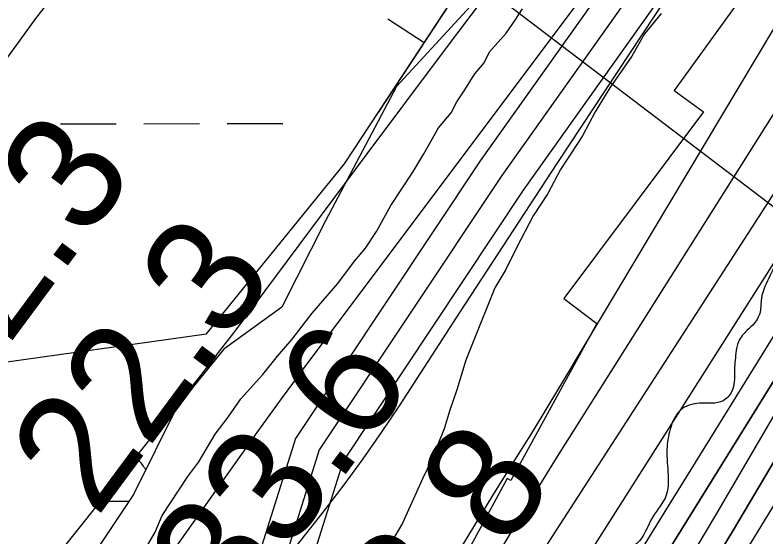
# Model space of a CAD drawing. Extents: x 3324104 to 3361979, y 612876 to 638273.
# Drawn here: x 3333798.5 to 3334230.6, y 622444.7 to 622745.1 of the extents above; entities that cross this region are included whole.
import ezdxf

# ---------------------------------------------------------------- set-up
doc = ezdxf.new("R2010")
doc.units = 0
for name, color, linetype in [('V-BORW-LINE', 7, 'Continuous'), ('V-RIVR-EDGE', 7, 'Continuous'), ('V-RIVR-RANG', 7, 'Continuous'), ('V-ROAD-CNTR', 7, 'Continuous'), ('V-RRAP-RVMT', 7, 'Continuous'), ('V-SITE-VEGE', 7, 'Continuous'), ('V-TOPO-DPTH', 7, 'Continuous'), ('V-TOPO-MAJR', 7, 'Continuous'), ('V-TOPO-MINR', 7, 'Continuous'), ('V-TOPO-WATR', 7, 'Continuous'), ('V-WETL-SWMP', 7, 'Continuous')]:
    doc.layers.add(name, color=color, linetype=linetype)

msp = doc.modelspace()

# ---------------------------------------------------------------- linework, layer by layer
at = {"layer": 'V-BORW-LINE'}
msp.add_line((3334033.91, 622729.05), (3334013.01, 622742.77), dxfattribs=at)
for points in [[(3333988.18, 622659.42), (3334214.15, 623003.49), (3334427.63, 623257.4), (3334609.87, 623532.2), (3334713.41, 623662.23), (3334761.44, 623751.61), (3334678.15, 623736.44), (3334483.19, 623617.52), (3334201.29, 623317.85), (3333996.72, 623050.8), (3333813.26, 622812.79), (3333698.08, 622623.82), (3333781.42, 622543.69), (3333908.64, 622561.68), (3333988.18, 622659.42)], [(3334007.57, 622688.95), (3334214.15, 623003.49), (3334259.05, 623056.9)]]:
    msp.add_lwpolyline(points, dxfattribs=at)
at = {"layer": 'V-RIVR-EDGE'}
msp.add_spline([(3334928.97, 623567.85), (3334918.71, 623560.2), (3334914.68, 623556.19), (3334911.74, 623548.52), (3334903.31, 623541.96), (3334897.46, 623537.59), (3334883.89, 623523.37), (3334877.3, 623516.44), (3334875.1, 623512.79), (3334874.72, 623510.23), (3334869.21, 623497.09), (3334851.98, 623477.02), (3334839.87, 623459.87), (3334820.45, 623439.82), (3334813.49, 623432.89), (3334808.72, 623428.15), (3334791.86, 623408.45), (3334776.46, 623388.75), (3334766.19, 623376.71), (3334752.99, 623361.39), (3334747.86, 623355.19), (3334743.82, 623348.25), (3334740.89, 623343.87), (3334732.1, 623337.31), (3334728.8, 623334.4), (3334724.77, 623329.29), (3334712.3, 623315.07), (3334705.34, 623307.04), (3334701.67, 623300.47), (3334697.25, 623288.42), (3334692.47, 623279.29), (3334670.85, 623254.12), (3334652.51, 623232.23), (3334641.14, 623216.91), (3334634.54, 623206.32), (3334620.97, 623189.18), (3334601.16, 623162.54), (3334593.83, 623152.69), (3334582.08, 623132.98), (3334567.04, 623111.08), (3334554.2, 623092.11), (3334532.19, 623061.45), (3334516.05, 623038.46), (3334501.73, 623013.64), (3334486.32, 622989.92), (3334474.96, 622976.42), (3334471.29, 622971.31), (3334468.71, 622964.01), (3334466.11, 622945.37), (3334458.39, 622929.31), (3334449.59, 622916.9), (3334437.49, 622903.41), (3334430.89, 622897.21), (3334429.42, 622893.92), (3334430.51, 622889.17), (3334430.13, 622884.78), (3334422.09, 622884.44), (3334418.06, 622881.52), (3334414.39, 622876.78), (3334408.87, 622862.17), (3334399.7, 622849.03), (3334390.17, 622835.53), (3334378.44, 622826.06), (3334363.06, 622813.66), (3334337.75, 622777.9), (3334331.13, 622762.57), (3334327.81, 622750.15), (3334323.78, 622746.5), (3334319.75, 622741.39), (3334312.78, 622733), (3334306.55, 622727.54), (3334299.94, 622714.39), (3334295.53, 622705.63), (3334291.88, 622705.27), (3334287.48, 622702.36), (3334279.79, 622694.34), (3334261.06, 622661.85), (3334258.85, 622655.27), (3334258.48, 622650.52), (3334256.27, 622646.14), (3334249.67, 622637.39), (3334242.68, 622620.59), (3334233.12, 622595.39), (3334227.97, 622581.88), (3334227.22, 622574.2), (3334223.91, 622567.63), (3334219.88, 622563.62), (3334214.74, 622557.05), (3334213.27, 622550.47), (3334212.51, 622539.88), (3334211.02, 622528.55), (3334205.89, 622523.08), (3334199.67, 622521.63), (3334192.36, 622521.65), (3334181.38, 622517.65), (3334175.51, 622506.7), (3334173.65, 622495.01), (3334174.34, 622480.02), (3334173.22, 622468.69), (3334165.51, 622456.28), (3334156.34, 622440.95), (3334148.28, 622435.49), (3334140.95, 622428.56), (3334132.89, 622422.37), (3334131.79, 622417.62), (3334130.28, 622400.8), (3334129.53, 622392.03), (3334127.69, 622388.75), (3334124.76, 622384.73), (3334120.37, 622384.01), (3334113.42, 622383.67), (3334109.39, 622378.92), (3334105.72, 622372.72), (3334106.08, 622370.89), (3334106.8, 622364.67), (3334104.22, 622358.83), (3334092.86, 622346.07), (3334087.37, 622343.89), (3334077.85, 622335.14), (3334066.49, 622326.03), (3334058.79, 622317.64), (3334055.47, 622304.48), (3334054.73, 622298.64), (3334054.34, 622290.23), (3334052.14, 622286.22), (3334045.55, 622285.14), (3334038.59, 622277.84), (3334027.23, 622264.71), (3334003.75, 622232.6), (3333990.17, 622210.33), (3333969.97, 622172), (3333947.58, 622134.04), (3333931.07, 622108.49), (3333921.53, 622095.36), (3333906.11, 622069.44), (3333885.18, 622030.74), (3333866.11, 622004.11), (3333836.74, 621954.1), (3333808.83, 621904.82), (3333789, 621866.49), (3333773.55, 621825.22), (3333764.35, 621802.58), (3333753.68, 621773.36), (3333750.32, 621746.32), (3333745.51, 621722.57), (3333743.29, 621710.51), (3333742.49, 621684.19), (3333742.81, 621665.91), (3333738.03, 621655.69), (3333731.42, 621640.35), (3333723.35, 621629.41), (3333720.4, 621621.37), (3333716.71, 621607.86), (3333712.63, 621581.55), (3333709.64, 621557.06), (3333708.86, 621537.32), (3333711.36, 621514.29), (3333711.7, 621504.05), (3333710.95, 621494.55), (3333705.08, 621484.33), (3333691.48, 621455.48), (3333683.75, 621436.13), (3333680.79, 621419.32), (3333677.82, 621402.51), (3333676.69, 621386.8), (3333678.84, 621369.25), (3333684.3, 621359), (3333685.75, 621355.34), (3333683.92, 621353.88), (3333681.35, 621349.13), (3333676.95, 621343.66), (3333671.06, 621329.79), (3333664.81, 621313.35), (3333662.97, 621308.24), (3333659.66, 621300.57), (3333655.97, 621286.69), (3333654.86, 621280.11), (3333652.29, 621278.66), (3333646.07, 621275.38), (3333642.77, 621270.27), (3333641.29, 621264.43), (3333642.01, 621259.31), (3333642, 621253.09), (3333639.78, 621245.06), (3333636.12, 621240.68), (3333634.64, 621234.47), (3333623.99, 621213.66), (3333608.54, 621175.68), (3333598.59, 621144.27), (3333594.52, 621124.9), (3333593.41, 621119.42), (3333588.28, 621113.59), (3333583.51, 621106.65), (3333577.64, 621096.43), (3333573.24, 621092.79), (3333568.85, 621090.24), (3333567.74, 621085.49), (3333565.53, 621077.45), (3333558.92, 621067.96), (3333558.55, 621064.68), (3333561.45, 621054.07), (3333560.32, 621041.64), (3333556.27, 621029.59), (3333554.8, 621025.94), (3333558.8, 621018.62), (3333564.63, 621010.19), (3333561.69, 621005.81), (3333557.67, 621003.27), (3333553.63, 620997.06), (3333546.64, 620979.17), (3333540.39, 620964.56), (3333533.77, 620947.4), (3333531.54, 620933.51), (3333527.86, 620925.11), (3333521.25, 620911.97), (3333515.75, 620906.5), (3333510.99, 620902.85), (3333508.41, 620894.82), (3333502.91, 620885.33), (3333500.32, 620874), (3333494.83, 620869.26), (3333490.43, 620866.72), (3333480.53, 620852.48), (3333474.29, 620841.9), (3333459.22, 620811.23), (3333451.52, 620799.92), (3333448.21, 620792.61), (3333444.9, 620782.75), (3333445.25, 620777.27), (3333447.42, 620768.86), (3333445.95, 620765.2), (3333442.66, 620764.85), (3333437.54, 620764.49), (3333431.68, 620759.39), (3333422.14, 620744.06), (3333414.41, 620723.61), (3333401.92, 620696.96), (3333396.42, 620690.02), (3333386.53, 620683.47), (3333377.37, 620672.89), (3333371.86, 620665.23), (3333365.63, 620658.3), (3333363.07, 620655.38), (3333362.69, 620651.36), (3333366.7, 620647.33), (3333367.42, 620644.04), (3333366.32, 620642.21), (3333361.2, 620641.13), (3333354.98, 620639.31), (3333350.58, 620631.28), (3333343.23, 620617.41), (3333342.11, 620608.64), (3333342.82, 620598.77), (3333340.98, 620591.83), (3333334.75, 620587.82), (3333330.35, 620583.45), (3333327.05, 620577.61), (3333323.76, 620575.79), (3333320.82, 620571.04), (3333318.98, 620565.56), (3333317.86, 620558.99), (3333320.77, 620553.13), (3333320.76, 620546.92), (3333316.73, 620541.81), (3333299.52, 620529.79), (3333291.45, 620522.5), (3333285.97, 620519.95), (3333281.94, 620517.04), (3333272.4, 620502.44), (3333265.42, 620489.66), (3333262.48, 620485.28), (3333258.81, 620477.25), (3333256.97, 620471.77), (3333260.96, 620459.33), (3333259.85, 620452.75), (3333255.8, 620444.72), (3333256.89, 620441.43), (3333262.72, 620434.1), (3333263.07, 620426.06), (3333261.24, 620423.51), (3333262.67, 620413.63), (3333262.66, 620408.52), (3333261.92, 620406.32), (3333256.07, 620405.61), (3333253.87, 620402.32), (3333258.98, 620396.83), (3333259.32, 620388.78), (3333259.31, 620385.13), (3333256.73, 620374.17), (3333251.23, 620369.8), (3333245.02, 620369.81), (3333242.09, 620367.99), (3333240.23, 620354.1), (3333243.49, 620342.4), (3333241.62, 620327.42), (3333235.75, 620318.66), (3333229.88, 620309.17), (3333223.29, 620302.97), (3333220.71, 620296.76), (3333219.96, 620286.89), (3333223.97, 620284.69), (3333227.62, 620283.22), (3333229.81, 620279.56), (3333228.33, 620275.18), (3333226.14, 620273.35), (3333218.46, 620273.37), (3333218.09, 620271.55), (3333218.43, 620260.58), (3333225.36, 620253.25), (3333228.64, 620249.59), (3333226.07, 620244.84), (3333215.81, 620234.63), (3333210.3, 620225.51), (3333208.81, 620213.45), (3333208.05, 620200.65), (3333209.83, 620184.57), (3333207.24, 620172.14), (3333199.15, 620150.23), (3333189.92, 620114.79), (3333184.75, 620095.07), (3333180.36, 620089.96), (3333175.2, 620073.89), (3333167.07, 620038.82), (3333162.3, 620030.06), (3333162.65, 620023.84), (3333163.7, 620004.83), (3333159.62, 619981.44), (3333146.75, 619951.87), (3333138.62, 619917.16), (3333131.98, 619891.22), (3333123.86, 619859.8), (3333118.71, 619847.39), (3333115.41, 619841.91), (3333113.14, 619813.41), (3333110.17, 619792.94), (3333103.19, 619781.26), (3333088.16, 619764.12), (3333080.84, 619760.12), (3333074.61, 619752.09), (3333073.5, 619748.07), (3333076.04, 619740.75), (3333075.3, 619736), (3333065.04, 619724.7), (3333062.1, 619720.68), (3333054.4, 619710.83), (3333044.08, 619676.86), (3333031.15, 619622.79), (3333019.73, 619586.27), (3333011.99, 619559.97), (3333004.97, 619532.2), (3333004.23, 619526.35), (3333007.5, 619517.21), (3333006.03, 619513.56), (3333002.35, 619504.79), (3332997.95, 619500.78), (3332994.65, 619495.31), (3332992.4, 619473.74), (3332989.42, 619449.26), (3332987.92, 619433.55), (3332988.61, 619417.83), (3332984.91, 619401.38), (3332980.12, 619386.41), (3332972.42, 619375.1), (3332966.88, 619354.27), (3332958.39, 619318.84), (3332949.88, 619279.01), (3332945.08, 619258.55), (3332945.79, 619249.41), (3332945.03, 619237.72), (3332939.51, 619223.84), (3332931.42, 619204.85), (3332929.91, 619185.85), (3332927.31, 619169.4), (3332922.14, 619148.95), (3332922.49, 619140.17), (3332924.3, 619133.59), (3332920.63, 619127.02), (3332919.51, 619119.34), (3332919.13, 619112.4), (3332916.91, 619099.98), (3332914.32, 619087.92), (3332905.11, 619060.89), (3332898.1, 619033.86), (3332892.56, 619012.3), (3332891.41, 618990.37), (3332890.3, 618984.16), (3332882.96, 618971.75), (3332878.52, 618949.83), (3332874.78, 618918.77), (3332873.6, 618882.22), (3332869.89, 618859.93), (3332865.82, 618842.76), (3332855.9, 618819.38), (3332845.58, 618785.41), (3332838.54, 618748.15), (3332836.99, 618714.15), (3332831.76, 618666.64), (3332832.42, 618639.23), (3332838.58, 618615.82), (3332848.01, 618586.55), (3332849.43, 618569.37), (3332847.54, 618545.97), (3332848.96, 618525.87), (3332853.23, 618480.16), (3332859.29, 618418), (3332861.03, 618383.64), (3332865.68, 618343.05), (3332869.61, 618305.75), (3332871.95, 618265.06)], degree=3, dxfattribs=at)
at = {"layer": 'V-RIVR-RANG'}
msp.add_line((3333811.74, 622957.29), (3334739.06, 622250.44), dxfattribs=at)
at = {"layer": 'V-ROAD-CNTR'}
for points in [[(3334604.43, 623408.45), (3334549.91, 623321.36), (3334443.85, 623193.51), (3334369.78, 623067.82), (3334247.56, 622900.88), (3334149.71, 622779.04), (3334066.19, 622661.25), (3333959.93, 622501.31), (3333927.49, 622398.33), (3333862.86, 622273), (3333783.26, 622152.13), (3333703.23, 622047.5), (3333661.46, 621977.4), (3333628.69, 621917.56), (3333593.58, 621771.64), (3333570.21, 621546.11), (3333547.63, 621393.53), (3333497.09, 621209.76), (3333435.09, 621060.79), (3333387.32, 620961.27), (3333317.65, 620857.37), (3333285.08, 620807.21)], [(3334617.07, 623400.37), (3334562.09, 623312.56), (3334456.17, 623184.86), (3334382.32, 623059.56), (3334259.46, 622891.75), (3334161.69, 622770), (3334078.56, 622652.76), (3333973.6, 622494.78), (3333941.41, 622392.6), (3333875.82, 622265.41), (3333795.49, 622143.44), (3333715.67, 622039.07), (3333674.48, 621969.95), (3333642.81, 621912.11), (3333608.4, 621769.1), (3333585.1, 621544.24), (3333562.34, 621390.43), (3333511.3, 621204.87), (3333448.78, 621054.66), (3333400.38, 620953.81), (3333330.17, 620849.1), (3333297.66, 620799.04)], [(3334629.71, 623392.29), (3334574.27, 623303.75), (3334468.48, 623176.21), (3334394.87, 623051.3), (3334271.37, 622882.62), (3334173.67, 622760.96), (3334090.93, 622644.27), (3333987.27, 622488.25), (3333955.33, 622386.87), (3333888.79, 622257.83), (3333807.73, 622134.75), (3333728.11, 622030.65), (3333687.51, 621962.51), (3333656.93, 621906.65), (3333623.21, 621766.56), (3333599.99, 621542.37), (3333577.04, 621387.34), (3333525.51, 621199.98), (3333462.48, 621048.53), (3333413.43, 620946.35), (3333342.69, 620840.84), (3333310.24, 620790.87)]]:
    msp.add_lwpolyline(points, dxfattribs=at)
at = {"layer": 'V-RRAP-RVMT'}
for p, q in [((3334269.87, 622829.35), (3334177.84, 622701.58)), ((3334177.84, 622701.58), (3334194.62, 622689.35)), ((3334194.62, 622689.35), (3334114.24, 622581.87)), ((3334114.24, 622581.87), (3334133.26, 622567.63)), ((3334133.26, 622567.63), (3334083.71, 622477.24)), ((3334081.62, 622478.34), (3334020.07, 622364.32)), ((3334083.71, 622477.24), (3334081.62, 622478.34))]:
    msp.add_line(p, q, dxfattribs=at)
at = {"layer": 'V-SITE-VEGE'}
for p, q in [((3334086.33, 622742.17), (3334090.53, 622748.58)), ((3334170.26, 622745.95), (3334160.77, 622734.2)), ((3334081.06, 622734.69), (3334086.33, 622742.17)), ((3334071.58, 622724), (3334081.06, 622734.69)), ((3334160.77, 622734.2), (3334153.43, 622721.39)), ((3334068.44, 622717.6), (3334071.58, 622724)), ((3334153.43, 622721.39), (3334140.8, 622703.24)), ((3334063.17, 622711.18), (3334068.44, 622717.6)), ((3334056.86, 622701.57), (3334063.17, 622711.18)), ((3334052.66, 622695.17), (3334056.86, 622701.57)), ((3334140.8, 622703.24), (3334132.4, 622689.36)), ((3334049.51, 622688.77), (3334052.66, 622695.17)), ((3334042.14, 622680.21), (3334049.51, 622688.77)), ((3334132.4, 622689.36), (3334125.06, 622675.49)), ((3334033.74, 622665.27), (3334042.14, 622680.21)), ((3334125.06, 622675.49), (3334112.45, 622656.27)), ((3334027.44, 622654.6), (3334033.74, 622665.27)), ((3334014.82, 622635.39), (3334027.44, 622654.6)), ((3334112.45, 622656.27), (3334105.11, 622642.4)), ((3334105.11, 622642.4), (3334096.7, 622629.59)), ((3334006.43, 622620.45), (3334014.82, 622635.39)), ((3334096.7, 622629.59), (3334087.26, 622611.46)), ((3334000.12, 622610.83), (3334006.43, 622620.45)), ((3333993.8, 622603.35), (3334000.12, 622610.83)), ((3334087.26, 622611.46), (3334080.98, 622598.66)), ((3333984.33, 622590.53), (3333993.8, 622603.35)), ((3334080.98, 622598.66), (3334074.68, 622587.99)), ((3333969.57, 622573.42), (3333984.33, 622590.53)), ((3334074.68, 622587.99), (3334062.15, 622557.08)), ((3333957.98, 622558.46), (3333969.57, 622573.42)), ((3333949.55, 622548.83), (3333957.98, 622558.46)), ((3334062.15, 622557.08), (3334057.97, 622546.42)), ((3333941.13, 622538.15), (3333949.55, 622548.83)), ((3334057.97, 622546.42), (3334052.78, 622529.38)), ((3333928.48, 622524.24), (3333941.13, 622538.15)), ((3334052.78, 622529.38), (3334048.61, 622517.66)), ((3333921.11, 622513.56), (3333928.48, 622524.24)), ((3334048.61, 622517.66), (3334045.5, 622507.01)), ((3333913.74, 622503.94), (3333921.11, 622513.56)), ((3334045.5, 622507.01), (3334038.19, 622488.89)), ((3333904.29, 622487.93), (3333913.74, 622503.94)), ((3334038.19, 622488.89), (3334032.95, 622478.23)), ((3333897.98, 622479.39), (3333904.29, 622487.93)), ((3333883.26, 622456.96), (3333897.98, 622479.39)), ((3334032.95, 622478.23), (3334021.45, 622452.64)), ((3333879.08, 622447.37), (3333883.26, 622456.96)), ((3334021.45, 622452.64), (3334015.14, 622441.97)), ((3333871.73, 622434.56), (3333879.08, 622447.37))]:
    msp.add_line(p, q, dxfattribs=at)
at = {"layer": 'V-TOPO-DPTH'}
for points in [[(3333513.71, 620864.11), (3333764.04, 621607.46), (3334134.95, 622369.46), (3334142.73, 622383.57), (3334150.67, 622397.59), (3334158.73, 622411.55), (3334533.96, 623016.58), (3334545.48, 623031.24), (3334557.24, 623045.72), (3335076.2, 623670.27)], [(3333513.71, 620864.11), (3333764.04, 621607.46), (3334134.95, 622369.46), (3334142.73, 622383.57), (3334150.67, 622397.59), (3334158.73, 622411.55), (3334533.96, 623016.58), (3334545.48, 623031.24), (3334557.24, 623045.72), (3335076.2, 623670.27)], [(3333843.82, 621569.12), (3334149.32, 622342.23), (3334163.92, 622368.01), (3334178.82, 622393.61), (3334193.94, 622419.09), (3334211.84, 622448.87), (3334235.99, 622489.19), (3334260.04, 622529.57), (3334283.95, 622570.03), (3334307.77, 622610.55), (3334357.08, 622694.81), (3334544.16, 622997.59), (3334549.36, 623004.55), (3334554.73, 623011.37), (3334560.2, 623018.12), (3334677.98, 623160.02), (3334742.94, 623237.21), (3334808.57, 623313.81), (3334875.22, 623389.52)], [(3334875.22, 623389.52), (3334808.57, 623313.81), (3334742.94, 623237.21), (3334677.98, 623160.02), (3334560.2, 623018.12), (3334554.73, 623011.37), (3334549.36, 623004.55), (3334544.16, 622997.59), (3334357.08, 622694.81), (3334307.77, 622610.55), (3334283.95, 622570.03), (3334260.04, 622529.57), (3334235.99, 622489.19), (3334211.84, 622448.87), (3334193.94, 622419.09), (3334178.82, 622393.61), (3334163.92, 622368.01), (3334149.32, 622342.23), (3333843.82, 621569.12)], [(3334754.69, 623345.59), (3334705.09, 623284.06), (3334656.19, 623221.97), (3334607.77, 623159.5), (3334551.11, 623085.53), (3334531.59, 623059.61), (3334512.34, 623033.49), (3334493.51, 623007.08), (3334474.95, 622980.46), (3334104.22, 622396.27), (3334098.18, 622385.08), (3334079.05, 622349.07), (3334063.66, 622319.75), (3334048.48, 622290.34), (3334033.6, 622260.77), (3334018.92, 622231.1), (3334017.42, 622228.04), (3334002.11, 622196.78), (3333986.74, 622165.55), (3333971.31, 622134.35)]]:
    msp.add_lwpolyline(points, dxfattribs=at)
at = {"layer": 'V-TOPO-MAJR'}
for points in [[(3333667.63, 622318.5), (3333676.77, 622312.59), (3333689.3, 622309.47), (3333706.54, 622313.26), (3333722.46, 622319.49), (3333736.41, 622329.37), (3333749.04, 622341.69), (3333895.04, 622524.59), (3333905.35, 622537.65), (3333915.58, 622550.77), (3333925.68, 622563.99), (3333935.69, 622577.28), (3334001.2, 622665.13), (3334043.96, 622722.35), (3334086.8, 622779.51), (3334129.76, 622836.58), (3334172.8, 622893.58), (3334335.5, 623108.6), (3334350.42, 623128.42), (3334365.26, 623148.29), (3334380, 623168.24), (3334394.66, 623188.24), (3334537.25, 623383.74)], [(3334648.28, 623369.27), (3334596.63, 623299.09), (3334545.37, 623228.62), (3334473.52, 623129.01), (3334458.61, 623108.04), (3334443.89, 623086.94), (3334125.27, 622553.57), (3334112.93, 622532.92), (3334102.19, 622515.25), (3334095.04, 622503.54), (3334087.85, 622491.86), (3334080.61, 622480.21), (3334073.33, 622468.59), (3334066.11, 622456.93), (3334058.99, 622445.21), (3334052.03, 622433.39), (3334045.17, 622421.52), (3333709.62, 621719.16)], [(3333953.47, 622893.87), (3333872.12, 622814.12), (3333850.57, 622791.67), (3333829.99, 622768.41), (3333810.86, 622743.94), (3333792.7, 622718.66), (3333776.6, 622692.16), (3333762.22, 622664.85), (3333750.43, 622636.32), (3333740.37, 622606.99), (3333662.9, 622341.49), (3333663.57, 622328.6), (3333667.63, 622318.5)]]:
    msp.add_lwpolyline(points, dxfattribs=at)
at = {"layer": 'V-TOPO-MINR'}
for points in [[(3335004.81, 623679.91), (3334600.48, 623183.82), (3334582.48, 623161.33), (3334564.74, 623138.65), (3334547.39, 623115.66), (3334530.31, 623092.47), (3334513.56, 623069.04), (3334496.98, 623045.48), (3334480.67, 623021.75), (3334464.53, 622997.89), (3334092.07, 622420.89), (3334080.1, 622399.86), (3334068.32, 622378.71), (3334010.58, 622273.35), (3333986.79, 622228.5), (3333963.83, 622183.24), (3333942.13, 622137.37)], [(3335099.82, 623617.28), (3334725.11, 623196.54), (3334696.49, 623164.06), (3334668.1, 623131.39), (3334640.05, 623098.42), (3334612.24, 623065.25), (3334561.69, 623004.32), (3334559.36, 623001.44), (3334557.07, 622998.53), (3334554.85, 622995.56), (3334334.46, 622628.32), (3334302.51, 622574.69), (3334270.32, 622521.22), (3334237.97, 622467.84), (3334197.63, 622401.63), (3334185.45, 622381.35), (3334173.43, 622360.98), (3334161.66, 622340.47), (3334150.06, 622319.85), (3333883.24, 621616.57)], [(3334790.43, 623497.63), (3334481.36, 623074.35), (3334477.52, 623069), (3334473.71, 623063.63), (3334469.98, 623058.2), (3334466.3, 623052.74), (3334452.17, 623031.47), (3334441.53, 623015.31), (3334430.99, 622999.08), (3334115.01, 622498.36), (3334111.39, 622492.54), (3334093.25, 622462.96), (3334075.38, 622433.21), (3334057.94, 622403.21), (3334040.77, 622373.05), (3333752.02, 621768.15), (3333740.48, 621744.73), (3333728.68, 621721.43), (3333722.99, 621710.42), (3333708.23, 621681.67), (3333693.6, 621652.86), (3333482.93, 621079.79)], [(3334868.27, 623404.65), (3334558.72, 623031.92), (3334550.11, 623021.31), (3334541.66, 623010.56), (3334262.5, 622561.44), (3334249.41, 622538.96), (3334233.5, 622511.7), (3334217.53, 622484.47), (3334201.5, 622457.27), (3334185.43, 622430.1), (3334169.49, 622402.86), (3334153.76, 622375.49), (3334138.37, 622347.94), (3333802.43, 621595.32), (3333580, 620973.55)], [(3334875.22, 623389.52), (3334808.57, 623313.81), (3334742.94, 623237.21), (3334677.98, 623160.02), (3334560.2, 623018.12), (3334554.73, 623011.37), (3334549.36, 623004.55), (3334544.16, 622997.59), (3334357.08, 622694.81), (3334307.77, 622610.55), (3334283.95, 622570.03), (3334260.04, 622529.57), (3334235.99, 622489.19), (3334211.84, 622448.87), (3334193.94, 622419.09), (3334178.82, 622393.61), (3334163.92, 622368.01), (3334149.32, 622342.23), (3333843.82, 621569.12)], [(3334754.69, 623345.59), (3334705.09, 623284.06), (3334656.19, 623221.97), (3334607.77, 623159.5), (3334551.11, 623085.53), (3334531.59, 623059.61), (3334512.34, 623033.49), (3334493.51, 623007.08), (3334474.95, 622980.46), (3334104.22, 622396.27), (3334098.18, 622385.08), (3334079.05, 622349.07), (3334063.66, 622319.75), (3334048.48, 622290.34), (3334033.6, 622260.77), (3334018.92, 622231.1), (3334017.42, 622228.04), (3334002.11, 622196.78), (3333986.74, 622165.55), (3333971.31, 622134.35)], [(3334776.45, 623340.65), (3334554.67, 623063.64), (3334539.29, 623044.04), (3334524.18, 623024.23), (3334509.46, 623004.13), (3334134.97, 622398.88), (3334134.11, 622397.37), (3334131.73, 622393.23), (3334130.78, 622391.52), (3333746.1, 621634.52), (3333742.45, 621626.79), (3333738.85, 621619.03), (3333529, 620965.76)], [(3334397.32, 623092.6), (3334166.27, 622744.49), (3334138.21, 622702.08), (3334110.25, 622659.6), (3334082.43, 622617.04), (3334054.7, 622574.41), (3334019.54, 622520.17), (3334009.25, 622504.77), (3333998.68, 622489.56), (3333987.69, 622474.66), (3333976.43, 622459.96), (3333790.95, 622224.74), (3333784.32, 622220.35), (3333777.76, 622218.58), (3333771.31, 622220.73), (3333764.94, 622225.49), (3333761.01, 622234.43), (3333759.35, 622243.36)], [(3333759.35, 622243.36), (3333761.08, 622252.28), (3333765.06, 622261.19), (3333938.8, 622506.09), (3333945.26, 622515.12), (3333951.76, 622524.12), (3333958.34, 622533.07), (3333964.96, 622541.98), (3334340.34, 623043.06)]]:
    msp.add_lwpolyline(points, dxfattribs=at)
at = {"layer": 'V-TOPO-WATR'}
msp.add_lwpolyline([(3335076.2, 623670.27), (3334557.24, 623045.72), (3334545.48, 623031.24), (3334533.96, 623016.58), (3334158.73, 622411.55), (3334150.67, 622397.59), (3334142.73, 622383.57), (3334134.95, 622369.46), (3333764.04, 621607.46), (3333513.71, 620864.11)], dxfattribs=at)
at = {"layer": 'V-WETL-SWMP'}
for p, q in [((3333824.67, 622682.46), (3333856.67, 622682.51)), ((3333872.67, 622682.54), (3333904.67, 622682.6)), ((3333920.67, 622682.63), (3333952.67, 622682.68)), ((3333848.45, 622465.26), (3333864.17, 622465.28))]:
    msp.add_line(p, q, dxfattribs=at)
msp.add_lwpolyline([(3334246.99, 623013.25), (3334205, 622941.22), (3334167.16, 622882.5), (3334131.94, 622828.58), (3334073.95, 622764.93), (3334018.06, 622703.95), (3333977.16, 622626.61), (3333952.01, 622577.02), (3333918.71, 622552.87), (3333891.85, 622519.73), (3333866.7, 622469.07), (3333836.73, 622424.22), (3333801.42, 622384.12), (3333763.02, 622329.11), (3333730.42, 622281.59), (3333699.66, 622272.86), (3333679.29, 622298.22), (3333673.58, 622353.45), (3333633.6, 622370.7), (3333555.19, 622338.25)], dxfattribs=at)
msp.add_arc((3333843.21, 622465.72), 35.25, 29.9091, 40.8718, dxfattribs=at)

# ---------------------------------------------------------------- texts
at = {"layer": 'V-RIVR-RANG'}
for s, p in [('22.3', (3333764.8, 622514.28)), ('22.3', (3333845.32, 622454.99)), ('33.6', (3333924.75, 622394.21)), ('28.8', (3334006.38, 622336.41))]:
    msp.add_text(s, height=67, rotation=53.4983, dxfattribs=at).set_placement(p)

doc.saveas('drawing.dxf')
